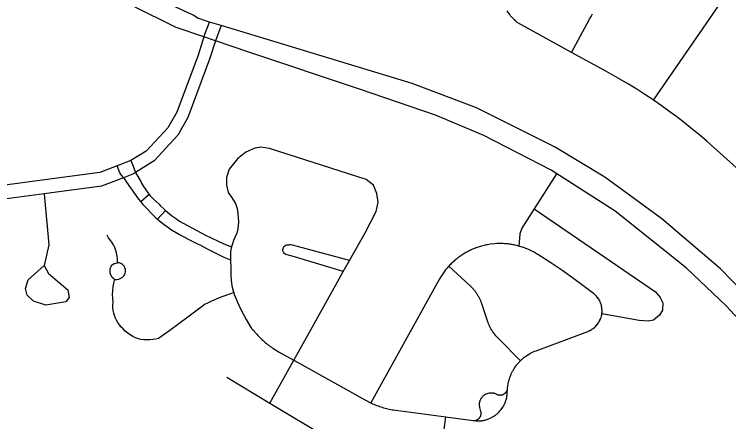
# Model space of a CAD drawing. Extents: x -19 to 366, y -4 to 359.
# Drawn here: x 143.7184 to 144.1803, y 193.2916 to 193.5549 of the extents above; entities that cross this region are included whole.
import ezdxf

# ---------------------------------------------------------------- set-up
doc = ezdxf.new("R2010")
doc.units = 0
doc.layers.add('R_Striping', color=7, linetype='Continuous')
doc.layers.add('Sheet Fence', color=7, linetype='Continuous')

msp = doc.modelspace()

# ---------------------------------------------------------------- linework, layer by layer
at = {"layer": 'R_Striping'}
for p, q in [((143.9351, 193.39581), (143.90152, 193.40477)), ((143.931, 193.38863), (143.89951, 193.39804))]:
    msp.add_line(p, q, dxfattribs=at)
for points in [[(143.84087, 193.54039), (143.82302, 193.54647), (143.79484, 193.56048), (143.77237, 193.57463), (143.73443, 193.60688), (143.70015, 193.64928), (143.67677, 193.69292)], [(143.84457, 193.54988), (143.8433, 193.55026), (143.8371, 193.55247), (143.83406, 193.55434), (143.81951, 193.56103), (143.81378, 193.56389), (143.8067, 193.56772), (143.80114, 193.57093), (143.7888, 193.57869), (143.77818, 193.58616), (143.77275, 193.59033), (143.7661, 193.59575), (143.75598, 193.6047), (143.7512, 193.60926), (143.74539, 193.61514), (143.73971, 193.62123), (143.73527, 193.62627), (143.72682, 193.63662), (143.71904, 193.64712), (143.7154, 193.65253)], [(144.13171, 193.49932), (144.18914, 193.58308), (144.19241, 193.58771), (144.1943, 193.59024), (144.19624, 193.59273), (144.1982, 193.5952), (144.20022, 193.59763), (144.20227, 193.60002), (144.20438, 193.60238), (144.20654, 193.60469), (144.20872, 193.60698), (144.21093, 193.60922), (144.21318, 193.61142), (144.21549, 193.61359), (144.21784, 193.61571), (144.22019, 193.6178), (144.22262, 193.61983), (144.22504, 193.62183), (144.22754, 193.62379), (144.23004, 193.6257), (144.24325, 193.63556)], [(144.07863, 193.53016), (144.044, 193.54936), (144.04351, 193.54972), (144.04315, 193.55004), (144.04276, 193.55037), (144.0424, 193.5507), (144.04166, 193.55138), (144.0413, 193.55172), (144.04061, 193.55244), (144.04027, 193.55281), (144.03961, 193.55356), (144.03929, 193.55394), (144.03867, 193.55473), (144.03709, 193.55707)], [(144.07863, 193.53016), (144.09023, 193.55171), (144.09126, 193.55359), (144.09221, 193.55524)], [(143.84087, 193.54039), (143.84457, 193.54988)], [(143.85202, 193.54762), (143.84457, 193.54988)], [(143.85202, 193.54762), (143.84836, 193.53783)], [(144.34035, 193.11868), (144.33281, 193.13563), (144.2888, 193.23464), (144.26041, 193.28719), (144.23821, 193.3193), (144.2052, 193.35943), (144.1749, 193.39038), (144.13708, 193.42277), (144.10028, 193.44954), (144.06759, 193.46933), (144.01715, 193.49441), (143.9757, 193.51028), (143.85202, 193.54762)], [(143.84087, 193.54039), (143.83715, 193.52847), (143.82334, 193.49161), (143.81755, 193.48151), (143.80363, 193.4664), (143.79379, 193.46037)], [(143.84836, 193.53783), (143.84087, 193.54039)], [(143.84836, 193.53783), (143.84467, 193.5259), (143.83054, 193.48822), (143.824, 193.47679), (143.80876, 193.46026), (143.79682, 193.45265)], [(144.32202, 193.13288), (144.27482, 193.23556), (144.23648, 193.29723), (144.20361, 193.3396), (144.17867, 193.36655), (144.15274, 193.39112), (144.10681, 193.42759), (144.06542, 193.45408), (144.02198, 193.47653), (143.99079, 193.48967), (143.94166, 193.50654), (143.86997, 193.53047), (143.84836, 193.53783)], [(144.13171, 193.49932), (144.13132, 193.49959), (144.12608, 193.50309), (144.12076, 193.50649), (144.11538, 193.5098), (144.10993, 193.51301), (144.1008, 193.51814), (144.07863, 193.53016)], [(144.28118, 193.45576), (144.24539, 193.42183), (144.23566, 193.41848), (144.2256, 193.42063), (144.19159, 193.44998), (144.16633, 193.47262), (144.16151, 193.47673), (144.15666, 193.48076), (144.15173, 193.4847), (144.14674, 193.48856), (144.14165, 193.49232), (144.13652, 193.496), (144.13171, 193.49932)], [(143.9351, 193.39581), (143.94527, 193.41358), (143.95237, 193.4275), (143.95356, 193.43343), (143.95267, 193.43906), (143.9506, 193.44439), (143.94586, 193.44824), (143.88339, 193.46809), (143.87776, 193.46898), (143.87391, 193.46839), (143.86799, 193.46572), (143.86266, 193.46157), (143.85733, 193.45476), (143.85555, 193.44943), (143.85555, 193.44439), (143.85674, 193.43965), (143.85881, 193.43669), (143.86148, 193.43254), (143.8624, 193.42947), (143.86292, 193.42636), (143.86325, 193.42069), (143.86292, 193.41628), (143.86218, 193.41354), (143.86096, 193.41054)], [(143.78496, 193.45703), (143.77358, 193.45272), (143.73646, 193.44767), (143.71065, 193.44417), (143.69619, 193.44301), (143.69114, 193.44233), (143.68638, 193.44157)], [(143.79379, 193.46037), (143.78496, 193.45703)], [(143.78894, 193.44929), (143.78655, 193.45235), (143.78496, 193.45703)], [(143.79379, 193.46037), (143.79521, 193.45667), (143.79682, 193.45265)], [(143.79682, 193.45265), (143.79536, 193.45172), (143.78894, 193.44929)], [(143.79682, 193.45265), (143.79697, 193.45233), (143.79824, 193.45015), (143.80017, 193.44678), (143.8007, 193.44574), (143.80195, 193.44353), (143.80331, 193.4414), (143.80482, 193.43936), (143.80563, 193.43838)], [(143.78894, 193.44929), (143.7747, 193.44391), (143.73757, 193.43886)], [(143.78894, 193.44929), (143.78941, 193.4487), (143.79101, 193.44645), (143.79347, 193.44272), (143.79602, 193.43907), (143.79871, 193.43551), (143.80011, 193.43377)], [(144.06901, 193.45178), (144.04644, 193.41667), (144.04523, 193.41305), (144.04458, 193.40511)], [(143.73757, 193.43886), (143.71179, 193.43536), (143.69743, 193.43412), (143.68986, 193.43307), (143.6875, 193.43271)], [(143.73757, 193.43886), (143.74065, 193.4058), (143.73771, 193.39244)], [(143.80563, 193.43838), (143.80011, 193.43377)], [(143.80563, 193.43838), (143.80644, 193.4374), (143.80815, 193.43555), (143.80998, 193.43381), (143.81193, 193.43218), (143.81266, 193.43142), (143.81498, 193.42915), (143.81619, 193.42808)], [(143.80011, 193.43377), (143.80151, 193.43204), (143.80166, 193.43186), (143.80416, 193.42908), (143.80675, 193.4264), (143.80945, 193.42382), (143.81086, 193.42259)], [(143.81619, 193.42808), (143.81086, 193.42259)], [(143.81619, 193.42808), (143.81741, 193.427), (143.81994, 193.42496), (143.82255, 193.42305), (143.82526, 193.42125), (143.82803, 193.41959), (143.84208, 193.41216), (143.85386, 193.40655), (143.85882, 193.40462)], [(144.05443, 193.4291), (144.13292, 193.37545), (144.13605, 193.37184), (144.13774, 193.36846), (144.1375, 193.36364), (144.13557, 193.36051), (144.13171, 193.35713), (144.1281, 193.35665), (144.12232, 193.35689), (144.09823, 193.36138)], [(143.81086, 193.42259), (143.81225, 193.42136), (143.81516, 193.41902), (143.81817, 193.41679), (143.8194, 193.41592), (143.82525, 193.41263), (143.83118, 193.40945), (143.83714, 193.40638), (143.83827, 193.40582), (143.8434, 193.4031), (143.84859, 193.4005), (143.85385, 193.39802), (143.85817, 193.3961)], [(143.78519, 193.39426), (143.7851, 193.39646), (143.78484, 193.39864), (143.78445, 193.4008), (143.7841, 193.40221), (143.78333, 193.40408), (143.7824, 193.40588), (143.78138, 193.40761), (143.78019, 193.40926), (143.7793, 193.41036), (143.77833, 193.41207)], [(143.86096, 193.41054), (143.86009, 193.40862), (143.85937, 193.40664), (143.85882, 193.40462)], [(144.04604, 193.40468), (144.0453, 193.40491), (144.04453, 193.40512), (144.04377, 193.40532), (144.043, 193.40551), (144.04224, 193.40569), (144.04145, 193.40585), (144.04069, 193.406), (144.03991, 193.40613), (144.03912, 193.40625), (144.03836, 193.40636), (144.03758, 193.40645), (144.03679, 193.40653), (144.03598, 193.4066), (144.0352, 193.40665), (144.03442, 193.40669), (144.03364, 193.40672), (144.03283, 193.40673), (144.03205, 193.40673), (144.03127, 193.40671), (144.03046, 193.40668), (144.02912, 193.4066), (144.02593, 193.40624), (144.02515, 193.40611), (144.02437, 193.40598), (144.0236, 193.40583), (144.02284, 193.40567), (144.02207, 193.40549), (144.02129, 193.4053), (144.02054, 193.40509), (144.01979, 193.40488), (144.01901, 193.40464), (144.01826, 193.4044), (144.01754, 193.40415), (144.01679, 193.40388), (144.01604, 193.40359), (144.01531, 193.4033), (144.01459, 193.40299), (144.01386, 193.40267), (144.01316, 193.40234), (144.01244, 193.40199), (144.01174, 193.40163), (144.01104, 193.40126), (144.01036, 193.40088), (144.00966, 193.40049), (144.00899, 193.40008), (144.00832, 193.39966), (144.00767, 193.39923), (144.00702, 193.39879), (144.00637, 193.39834), (144.00572, 193.39788), (144.00509, 193.3974), (144.00447, 193.39692), (144.00387, 193.39642), (144.00324, 193.39591), (144.00267, 193.3954), (144.00207, 193.39487), (144.00149, 193.39433), (144.00091, 193.39378), (144.00036, 193.39322), (143.99981, 193.39266), (143.99928, 193.39208), (143.99926, 193.39207)], [(143.85882, 193.40462), (143.85838, 193.40256), (143.85825, 193.40157), (143.85824, 193.40106), (143.85817, 193.3961)], [(143.89951, 193.39804), (143.8947, 193.39936), (143.89391, 193.3997), (143.89317, 193.40012), (143.89291, 193.40034), (143.89275, 193.40054), (143.89242, 193.40108), (143.89217, 193.40163), (143.89207, 193.40197), (143.892, 193.40233), (143.89198, 193.40265), (143.89199, 193.40293), (143.89213, 193.40357), (143.89235, 193.40414), (143.89276, 193.40484), (143.89325, 193.40528), (143.89393, 193.40572), (143.89447, 193.40586), (143.89517, 193.40597), (143.89605, 193.40599)], [(143.90152, 193.40477), (143.89814, 193.40573), (143.89811, 193.40574), (143.89704, 193.40589), (143.89605, 193.40599)], [(144.04559, 193.33097), (144.04603, 193.33139), (144.0464, 193.33173), (144.04677, 193.33207), (144.04714, 193.3324), (144.0479, 193.33303), (144.04829, 193.33334), (144.0491, 193.33393), (144.04952, 193.33421), (144.05033, 193.33477), (144.05078, 193.33503), (144.05161, 193.33554), (144.05206, 193.33578), (144.05294, 193.33624), (144.05339, 193.33646), (144.0543, 193.33687), (144.05476, 193.33706), (144.05568, 193.33743), (144.08915, 193.34995), (144.08982, 193.35023), (144.09006, 193.35033), (144.09071, 193.35066), (144.09095, 193.35077), (144.0916, 193.35114), (144.09181, 193.35127), (144.09241, 193.35169), (144.09262, 193.35184), (144.0932, 193.35229), (144.09338, 193.35245), (144.09394, 193.35295), (144.09412, 193.35313), (144.09465, 193.35366), (144.09481, 193.35384), (144.09529, 193.35441), (144.09542, 193.35461), (144.09588, 193.35521), (144.09602, 193.35542), (144.0964, 193.35605), (144.09654, 193.35626), (144.09687, 193.35692), (144.09698, 193.35714), (144.09729, 193.35782), (144.09738, 193.35805), (144.09765, 193.35875), (144.09771, 193.35899), (144.09792, 193.3597), (144.09797, 193.35994), (144.09813, 193.36067), (144.09817, 193.36092), (144.09827, 193.36165), (144.09831, 193.3619), (144.09836, 193.36264), (144.09837, 193.36289), (144.09835, 193.36364), (144.09834, 193.36388), (144.0983, 193.36462), (144.09827, 193.36487), (144.09817, 193.36561), (144.09812, 193.36585), (144.09798, 193.36658), (144.09792, 193.36682), (144.09771, 193.36754), (144.09764, 193.36777), (144.09738, 193.36847), (144.09728, 193.3687), (144.097, 193.36938), (144.09687, 193.3696), (144.09652, 193.37026), (144.09639, 193.37048), (144.09602, 193.37111), (144.09587, 193.37131), (144.09543, 193.37191), (144.09528, 193.37211), (144.09481, 193.37268), (144.09464, 193.37286), (144.09413, 193.3734), (144.09393, 193.37357), (144.0934, 193.37407), (144.0932, 193.37423), (144.09281, 193.37454), (144.08605, 193.37963), (144.07923, 193.38461), (144.07228, 193.38947), (144.06527, 193.39421), (144.05677, 193.39972), (144.0561, 193.40014), (144.05542, 193.40054), (144.05472, 193.40093), (144.05405, 193.40132), (144.05335, 193.40168), (144.05263, 193.40204), (144.05193, 193.40239), (144.05121, 193.40272), (144.05049, 193.40303), (144.04975, 193.40334), (144.04903, 193.40363), (144.04829, 193.40391), (144.04754, 193.40418), (144.0468, 193.40444), (144.04604, 193.40468)], [(143.73771, 193.39244), (143.74044, 193.38735), (143.75293, 193.37685), (143.75379, 193.37175), (143.75158, 193.36902), (143.73881, 193.36686), (143.73075, 193.36945), (143.7267, 193.3734), (143.72557, 193.37771), (143.7273, 193.38328), (143.73771, 193.39244)], [(143.78321, 193.38341), (143.78244, 193.38404), (143.78173, 193.38478), (143.78116, 193.38561), (143.78073, 193.38652), (143.78042, 193.38749), (143.78027, 193.38849), (143.78026, 193.3895), (143.78042, 193.3905), (143.7807, 193.39147), (143.78115, 193.39238), (143.7813, 193.39266), (143.78214, 193.39326), (143.78302, 193.39373), (143.78401, 193.39406), (143.785, 193.39425), (143.78519, 193.39426)], [(143.78321, 193.38341), (143.78468, 193.38345), (143.78602, 193.3838), (143.78729, 193.38428), (143.78805, 193.38474), (143.78872, 193.38532), (143.7893, 193.386), (143.78975, 193.38678), (143.79008, 193.38762), (143.79024, 193.38849), (143.79026, 193.38939), (143.79016, 193.3903), (143.78992, 193.39113), (143.78954, 193.3919), (143.78903, 193.3926), (143.78839, 193.39319), (143.78769, 193.39367), (143.7869, 193.39402), (143.78606, 193.39422), (143.78519, 193.39426)], [(143.85817, 193.3961), (143.85827, 193.39063), (143.85846, 193.38581), (143.8586, 193.38336), (143.85889, 193.38093), (143.85932, 193.37851), (143.85988, 193.37613), (143.86025, 193.37495)], [(143.931, 193.38863), (143.9351, 193.39581)], [(143.9283, 193.38392), (143.931, 193.38863)], [(143.99926, 193.39207), (143.99876, 193.39149), (143.99823, 193.3909), (143.99773, 193.39029), (143.99722, 193.38968), (143.99674, 193.38906), (143.99627, 193.38843), (143.99581, 193.38779), (143.99536, 193.38714), (143.9949, 193.38649), (143.99447, 193.38583), (143.99407, 193.38516), (143.99366, 193.38448), (143.99307, 193.38348), (143.94878, 193.30379)], [(144.04559, 193.33097), (144.03118, 193.34551), (144.03067, 193.34604), (144.03035, 193.34641), (144.03001, 193.34678), (144.02969, 193.34716), (144.02905, 193.34793), (144.02875, 193.34832), (144.02816, 193.34913), (144.02786, 193.34954), (144.02732, 193.35037), (144.02707, 193.3508), (144.02657, 193.35166), (144.02632, 193.35209), (144.02587, 193.35298), (144.02564, 193.35343), (144.02523, 193.35434), (144.02505, 193.3548), (144.0247, 193.35573), (144.02452, 193.3562), (144.02152, 193.36524), (144.02082, 193.36738), (144.02066, 193.36785), (144.0205, 193.36832), (144.02032, 193.36879), (144.02015, 193.36925), (144.01994, 193.3697), (144.01974, 193.37016), (144.01954, 193.37061), (144.01931, 193.37105), (144.01911, 193.3715), (144.01886, 193.37193), (144.01863, 193.37237), (144.01838, 193.3728), (144.01813, 193.37323), (144.01786, 193.37365), (144.01759, 193.37407), (144.01731, 193.37448), (144.01704, 193.37489), (144.01674, 193.37529), (144.01645, 193.37569), (144.01615, 193.37608), (144.01583, 193.37647), (144.01551, 193.37685), (144.01519, 193.37722), (144.01487, 193.37759), (144.01453, 193.37796), (144.01419, 193.37832), (144.01385, 193.37867), (144.01348, 193.37901), (144.01304, 193.37942), (143.99926, 193.39207)], [(143.86025, 193.37495), (143.85992, 193.37483), (143.85505, 193.37306), (143.85191, 193.37202), (143.84884, 193.37083), (143.8458, 193.36951), (143.84286, 193.36805), (143.8417, 193.36744), (143.83048, 193.35909), (143.81885, 193.35048), (143.81157, 193.3454), (143.80971, 193.34492), (143.80785, 193.34459), (143.80594, 193.34441), (143.80404, 193.34438), (143.80214, 193.3445), (143.80024, 193.34477), (143.79869, 193.34511), (143.79682, 193.34585), (143.79504, 193.34673), (143.79331, 193.34774), (143.79169, 193.34887), (143.79013, 193.35013), (143.78867, 193.35151), (143.78732, 193.35299), (143.78659, 193.35393), (143.78555, 193.35536), (143.78463, 193.35687), (143.78384, 193.35846), (143.7832, 193.36011), (143.7827, 193.36181), (143.78237, 193.36355), (143.78215, 193.3653), (143.78209, 193.36707), (143.78221, 193.36881), (143.78199, 193.37128), (143.78194, 193.37376), (143.78206, 193.37624), (143.78229, 193.3787), (143.78269, 193.38115), (143.78304, 193.38278), (143.78321, 193.38341)], [(143.89907, 193.33133), (143.91112, 193.35299), (143.9283, 193.38392)], [(143.86025, 193.37495), (143.86062, 193.37378), (143.86149, 193.37148), (143.86248, 193.36924), (143.86271, 193.36881), (143.86443, 193.36502), (143.8663, 193.36129), (143.86828, 193.35762), (143.87042, 193.35404), (143.87182, 193.35181), (143.87257, 193.35103), (143.87336, 193.3502), (143.87397, 193.34947), (143.87458, 193.34875), (143.8752, 193.34804), (143.87583, 193.34734), (143.87649, 193.34665), (143.87715, 193.34597), (143.87781, 193.3453), (143.8785, 193.34465), (143.8792, 193.344), (143.87991, 193.34338), (143.88064, 193.34276), (143.88136, 193.34215), (143.88209, 193.34156), (143.88284, 193.34098), (143.8836, 193.34042), (143.88437, 193.33986), (143.88514, 193.33932), (143.88594, 193.3388), (143.88674, 193.33829), (143.88754, 193.33779), (143.88835, 193.33731), (143.88927, 193.33679), (143.89907, 193.33133)], [(143.88363, 193.30356), (143.89907, 193.33133)], [(143.89907, 193.33133), (143.94582, 193.30532), (143.94664, 193.30486), (143.94748, 193.30443), (143.94833, 193.304), (143.94878, 193.30379)], [(144.03716, 193.31207), (144.0372, 193.31241), (144.03723, 193.3128), (144.03725, 193.31312), (144.03726, 193.31341), (144.03732, 193.3139), (144.03737, 193.3144), (144.03745, 193.31489), (144.03761, 193.31587), (144.03769, 193.31636), (144.03792, 193.31734), (144.03805, 193.31782), (144.03831, 193.31878), (144.03846, 193.31926), (144.03876, 193.32021), (144.03894, 193.32067), (144.03931, 193.3216), (144.03949, 193.32206), (144.03991, 193.32297), (144.04013, 193.32342), (144.04058, 193.3243), (144.04083, 193.32474), (144.04135, 193.3256), (144.0416, 193.32602), (144.04216, 193.32685), (144.04243, 193.32726), (144.04303, 193.32806), (144.04335, 193.32845), (144.04396, 193.32922), (144.04431, 193.3296), (144.04497, 193.33034), (144.04532, 193.33069), (144.04559, 193.33097)], [(143.85568, 193.32031), (143.88363, 193.30356)], [(144.01646, 193.29236), (144.0167, 193.29216), (144.01703, 193.29214), (144.01736, 193.29212), (144.0177, 193.29211), (144.01836, 193.2921), (144.01869, 193.29211), (144.01935, 193.29214), (144.01968, 193.29216), (144.02035, 193.29222), (144.02068, 193.29226), (144.02131, 193.29236), (144.02164, 193.29242), (144.0223, 193.29255), (144.02261, 193.29262), (144.02326, 193.29279), (144.02357, 193.29288), (144.0242, 193.29308), (144.02451, 193.29319), (144.02514, 193.29342), (144.02545, 193.29354), (144.02605, 193.29381), (144.02636, 193.29395), (144.02694, 193.29424), (144.02722, 193.2944), (144.0278, 193.29472), (144.02808, 193.29489), (144.02864, 193.29525), (144.02892, 193.29543), (144.02945, 193.29582), (144.02973, 193.29602), (144.03024, 193.29643), (144.03049, 193.29664), (144.031, 193.29708), (144.03123, 193.29731), (144.03171, 193.29777), (144.03194, 193.29801), (144.03238, 193.2985), (144.03258, 193.29874), (144.03302, 193.29926), (144.03322, 193.29952), (144.03361, 193.30005), (144.03379, 193.30032), (144.03418, 193.30087), (144.03434, 193.30115), (144.03467, 193.30172), (144.03483, 193.30201), (144.03514, 193.3026), (144.03528, 193.30289), (144.03557, 193.3035), (144.0357, 193.3038), (144.03594, 193.30441), (144.03605, 193.30473), (144.03625, 193.30535), (144.03636, 193.30567), (144.03653, 193.30631), (144.03661, 193.30663), (144.03676, 193.30727), (144.03682, 193.3076), (144.03692, 193.30825), (144.03698, 193.30858), (144.03705, 193.30924), (144.03707, 193.30956), (144.03712, 193.31023), (144.03713, 193.31056), (144.03713, 193.31141), (144.03716, 193.31207)], [(144.01646, 193.29236), (144.01669, 193.29242), (144.01693, 193.29249), (144.01716, 193.29257), (144.0174, 193.29266), (144.01763, 193.29277), (144.01784, 193.29289), (144.01805, 193.29301), (144.01826, 193.29316), (144.01847, 193.29331), (144.01865, 193.29347), (144.01883, 193.29364), (144.01899, 193.29382), (144.01916, 193.294), (144.01932, 193.2942), (144.01945, 193.2944), (144.01959, 193.29462), (144.0197, 193.29483), (144.01981, 193.29506), (144.0199, 193.29529), (144.01999, 193.29552), (144.02005, 193.29576), (144.02011, 193.296), (144.02015, 193.29624), (144.02019, 193.29649), (144.02021, 193.29674), (144.02023, 193.29698), (144.02022, 193.29723), (144.02019, 193.29748), (144.02016, 193.29773), (144.02013, 193.29797), (144.02007, 193.29822), (144.0194, 193.3007), (144.01933, 193.30098), (144.01927, 193.30124), (144.01921, 193.3015), (144.01918, 193.30176), (144.01914, 193.30229), (144.01914, 193.30256), (144.01914, 193.30308), (144.01916, 193.30335), (144.01924, 193.30387), (144.01928, 193.30413), (144.01941, 193.30465), (144.01947, 193.3049), (144.01964, 193.3054), (144.01975, 193.30565), (144.01998, 193.30613), (144.02009, 193.30636), (144.02036, 193.30681), (144.02052, 193.30703), (144.02084, 193.30745), (144.021, 193.30766), (144.02136, 193.30804), (144.02157, 193.30823), (144.02196, 193.30857), (144.02217, 193.30874), (144.02261, 193.30904), (144.02282, 193.30918), (144.02329, 193.30943), (144.02352, 193.30955), (144.02401, 193.30975), (144.02427, 193.30984), (144.02476, 193.31), (144.02502, 193.31006), (144.02554, 193.31016), (144.0258, 193.3102), (144.02634, 193.31024), (144.0266, 193.31025), (144.02712, 193.31024), (144.02739, 193.31022), (144.02791, 193.31015), (144.02817, 193.3101), (144.02869, 193.30999), (144.02893, 193.30991), (144.02944, 193.30974), (144.0297, 193.30964), (144.03018, 193.30941), (144.03035, 193.30931), (144.03059, 193.3092), (144.0308, 193.30911), (144.03104, 193.30903), (144.03128, 193.30896), (144.03152, 193.3089), (144.03178, 193.30885), (144.03202, 193.30882), (144.03226, 193.3088), (144.03252, 193.30879), (144.03276, 193.3088), (144.03302, 193.30882), (144.03325, 193.30885), (144.03351, 193.3089), (144.03375, 193.30896), (144.03398, 193.30902), (144.03422, 193.30911), (144.03445, 193.3092), (144.03468, 193.30931), (144.03489, 193.30943), (144.0351, 193.30956), (144.03531, 193.3097)], [(144.03531, 193.3097), (144.03552, 193.30985), (144.0357, 193.31001), (144.03589, 193.31018), (144.03605, 193.31036), (144.03621, 193.31055), (144.03637, 193.31075), (144.0365, 193.31095), (144.03664, 193.31117), (144.03675, 193.31139), (144.03686, 193.31161), (144.03695, 193.31184), (144.03716, 193.31207)], [(143.88363, 193.30356), (143.95659, 193.25987)], [(143.94878, 193.30379), (143.94919, 193.30359), (143.95005, 193.3032), (143.95092, 193.30282), (143.95178, 193.30245), (143.95267, 193.30211), (143.95356, 193.30177), (143.95444, 193.30146), (143.95535, 193.30115), (143.95626, 193.30087), (143.95717, 193.3006), (143.95807, 193.30034), (143.95898, 193.3001), (143.95991, 193.29988), (143.96082, 193.29967), (143.96175, 193.29948), (143.96268, 193.29931), (143.96363, 193.29915), (143.9651, 193.29894), (143.99744, 193.29467)], [(143.99615, 193.28479), (143.99744, 193.29467)], [(143.99744, 193.29467), (144.01508, 193.29235), (144.01573, 193.29226), (144.01596, 193.29224), (144.01622, 193.29231), (144.01646, 193.29236)]]:
    msp.add_lwpolyline(points, dxfattribs=at)
at = {"layer": 'Sheet Fence'}
for points in [[(146.77834, 1.69699), (146.57878, 10.31313), (146.37852, 18.92942), (146.17757, 27.54584), (145.97591, 36.16241), (145.77356, 44.77911), (145.57052, 53.39596), (145.36679, 62.01295), (145.16236, 70.63008), (144.95724, 79.24735), (144.75142, 87.86477), (144.54492, 96.48232), (144.33773, 105.10002), (144.12986, 113.71787), (143.92129, 122.33585), (143.71204, 130.95398), (143.5021, 139.57225), (143.29148, 148.19067), (143.08018, 156.80923), (142.8682, 165.42794), (142.65553, 174.04679), (142.44218, 182.66579), (142.22816, 191.28493), (142.01345, 199.90421), (141.79807, 208.52365), (141.58202, 217.14322), (141.36528, 225.76295), (141.14788, 234.38282), (140.9298, 243.00284), (140.71105, 251.623), (140.49162, 260.24332), (140.27153, 268.86377), (140.05077, 277.48438), (139.82934, 286.10514), (139.60724, 294.72604), (139.38447, 303.34709), (139.16105, 311.96829), (138.93695, 320.58964), (138.7122, 329.21114), (138.48678, 337.83278), (138.2607, 346.45458)], [(0, 189.51617), (7.11214, 189.52059), (14.22427, 189.53386), (21.33637, 189.55597), (28.44845, 189.58693), (35.56048, 189.62672), (42.67245, 189.67537), (49.78436, 189.73285), (56.89619, 189.79918), (64.00793, 189.87436), (71.11958, 189.95838), (78.23111, 190.05124), (85.34253, 190.15294), (92.45381, 190.26349), (99.56495, 190.38288), (106.67593, 190.51112), (113.78675, 190.6482), (120.89739, 190.79412), (128.00785, 190.94888), (135.11811, 191.11248), (142.22816, 191.28493), (149.33799, 191.46621), (156.44759, 191.65634), (163.55694, 191.85531), (170.66605, 192.06312), (177.77489, 192.27977), (184.88345, 192.50526), (191.99173, 192.73959), (199.09971, 192.98276), (206.20739, 193.23477), (213.31474, 193.49561), (220.42177, 193.7653), (227.52845, 194.04382), (234.63479, 194.33118), (241.74076, 194.62738), (248.84635, 194.93241), (255.95157, 195.24628), (263.05638, 195.56898), (270.16079, 195.90052), (277.26478, 196.24089), (284.36834, 196.5901), (291.47147, 196.94814), (298.57414, 197.31501), (305.67635, 197.69072), (312.77809, 198.07525), (319.87934, 198.46862), (326.9801, 198.87082), (334.08035, 199.28185), (341.18009, 199.7017)]]:
    msp.add_spline(points, degree=3, dxfattribs=at)

doc.saveas('drawing.dxf')
